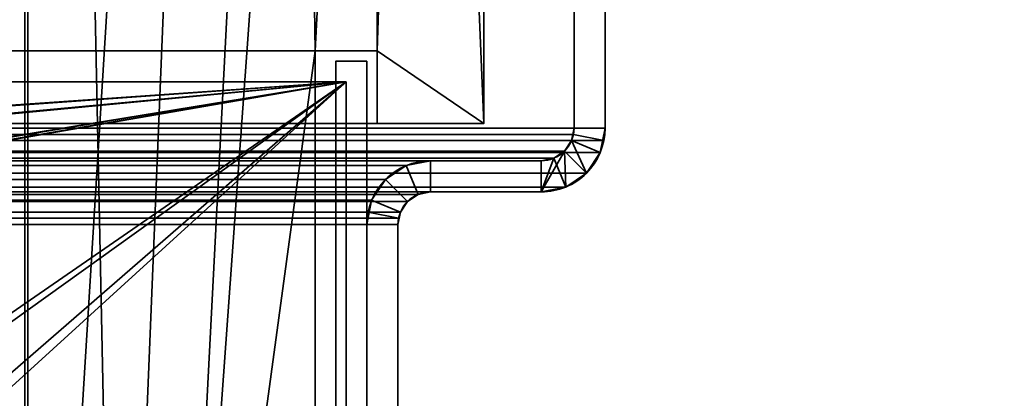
# Model space of a CAD drawing. Header units: millimetres. Extents: x -508 to 6708, y -110 to 248.
# Tile 1001 of 1056: x 1846 to 1894, y 53 to 72. Entities that reach past the tile are written whole.
import ezdxf

# ---------------------------------------------------------------- set-up
doc = ezdxf.new("R2010")
doc.units = ezdxf.units.MM
doc.layers.add('151', color=7, linetype='Continuous', true_color=0xffffff)

# ---------------------------------------------------------------- blocks, each defined once
blk = doc.blocks.new('UG_SURFACE_002')
at = {"layer": '151', "color": 252, "linetype": 'Continuous', "lineweight": 35}
for points in [[(2057.5, -5.3, 2215.25), (2057.5, 229.4, 2215.25), (942.5, 229.4, 2215.25), (942.5, -5.3, 2215.25)], [(1092.5, -5.3, 2065.25), (1092.5, 229.4, 2065.25), (1907.5, 229.4, 2065.25), (1907.5, -5.3, 2065.25)]]:
    blk.add_3dface(points, dxfattribs=at)
blk = doc.blocks.new('UG_SURFACE_256')
at = {"layer": '151', "color": 252, "linetype": 'Continuous', "lineweight": 35}
for points in [[(1125.5, 66.28, 2031.75), (1874.5, 66.28, 2031.75), (1874.5, 86.62, 2031.75), (1125.5, 86.62, 2031.75)], [(1127, 66.28, 2030.25), (1127, 86.62, 2030.25), (1873, 86.62, 2030.25), (1873, 66.28, 2030.25)], [(1874.5, 86.62, 2031.75), (1874.5, 66.28, 2031.75), (1873, 66.28, 2030.25), (1873, 86.62, 2030.25)], [(1874.5, 66.28, 2031.75), (1125.5, 66.28, 2031.75), (1125.559, 65.679, 2031.691)], [(1874.441, 65.679, 2031.691), (1874.5, 66.28, 2031.75), (1125.559, 65.679, 2031.691)], [(1127.03, 65.972, 2030.22), (1127, 66.28, 2030.25), (1873, 66.28, 2030.25)], [(1127.03, 65.972, 2030.22), (1873, 66.28, 2030.25), (1872.97, 65.972, 2030.22)], [(1874.5, 66.28, 2031.75), (1874.441, 65.679, 2031.691), (1872.97, 65.972, 2030.22), (1873, 66.28, 2030.25)], [(1125.559, 65.679, 2031.691), (1125.734, 65.101, 2031.516), (1874.266, 65.101, 2031.516), (1874.441, 65.679, 2031.691)], [(1872.97, 65.972, 2030.22), (1872.88, 65.675, 2030.13), (1127.12, 65.675, 2030.13), (1127.03, 65.972, 2030.22)], [(1872.537, 65.163, 2029.787), (1127.463, 65.163, 2029.787), (1127.12, 65.675, 2030.13), (1872.88, 65.675, 2030.13)], [(1873.598, 64.102, 2030.848), (1872.599, 63.434, 2029.849), (1872.537, 65.163, 2029.787), (1872.88, 65.675, 2030.13)], [(1874.441, 65.679, 2031.691), (1874.266, 65.101, 2031.516), (1872.88, 65.675, 2030.13), (1872.97, 65.972, 2030.22)], [(1872.88, 65.675, 2030.13), (1874.266, 65.101, 2031.516), (1873.598, 64.102, 2030.848)], [(1874.266, 65.101, 2031.516), (1125.734, 65.101, 2031.516), (1126.402, 64.102, 2030.848), (1873.598, 64.102, 2030.848)], [(1872.025, 64.82, 2029.275), (1127.975, 64.82, 2029.275), (1127.463, 65.163, 2029.787), (1872.537, 65.163, 2029.787)], [(1872.025, 64.82, 2029.275), (1872.537, 65.163, 2029.787), (1872.599, 63.434, 2029.849)], [(1871.42, 64.7, 2028.67), (1128.58, 64.7, 2028.67), (1127.975, 64.82, 2029.275), (1872.025, 64.82, 2029.275)], [(1133.92, 64.7, 2023.33), (1128.58, 64.7, 2028.67), (1871.42, 64.7, 2028.67), (1866.08, 64.7, 2023.33)], [(1864.901, 64.466, 2022.151), (1135.099, 64.466, 2022.151), (1133.92, 64.7, 2023.33), (1866.08, 64.7, 2023.33)], [(1866.08, 63.2, 2023.33), (1865.475, 63.08, 2022.725), (1864.901, 64.466, 2022.151), (1866.08, 64.7, 2023.33)], [(1866.08, 64.7, 2023.33), (1871.42, 64.7, 2028.67), (1871.42, 63.2, 2028.67), (1866.08, 63.2, 2023.33)], [(1871.42, 64.7, 2028.67), (1872.025, 64.82, 2029.275), (1872.599, 63.434, 2029.849), (1871.42, 63.2, 2028.67)], [(1863.902, 63.798, 2021.152), (1136.098, 63.798, 2021.152), (1135.099, 64.466, 2022.151), (1864.901, 64.466, 2022.151)], [(1865.475, 63.08, 2022.725), (1864.963, 62.737, 2022.213), (1863.902, 63.798, 2021.152), (1864.901, 64.466, 2022.151)], [(1873.598, 64.102, 2030.848), (1126.402, 64.102, 2030.848), (1127.401, 63.434, 2029.849), (1872.599, 63.434, 2029.849)], [(1863.234, 62.799, 2020.484), (1136.766, 62.799, 2020.484), (1136.098, 63.798, 2021.152), (1863.902, 63.798, 2021.152)], [(1863.234, 62.799, 2020.484), (1863.902, 63.798, 2021.152), (1864.963, 62.737, 2022.213), (1864.62, 62.225, 2021.87)], [(1872.599, 63.434, 2029.849), (1127.401, 63.434, 2029.849), (1128.58, 63.2, 2028.67), (1871.42, 63.2, 2028.67)], [(1133.92, 63.2, 2023.33), (1866.08, 63.2, 2023.33), (1871.42, 63.2, 2028.67), (1128.58, 63.2, 2028.67)], [(1866.08, 63.2, 2023.33), (1133.92, 63.2, 2023.33), (1134.525, 63.08, 2022.725), (1865.475, 63.08, 2022.725)], [(1865.475, 63.08, 2022.725), (1134.525, 63.08, 2022.725), (1135.037, 62.737, 2022.213), (1864.963, 62.737, 2022.213)], [(1864.963, 62.737, 2022.213), (1135.037, 62.737, 2022.213), (1135.38, 62.225, 2021.87), (1864.62, 62.225, 2021.87)], [(1136.941, 62.221, 2020.309), (1136.766, 62.799, 2020.484), (1863.234, 62.799, 2020.484)], [(1136.941, 62.221, 2020.309), (1863.234, 62.799, 2020.484), (1863.059, 62.221, 2020.309)], [(1863.059, 62.221, 2020.309), (1863.234, 62.799, 2020.484), (1864.62, 62.225, 2021.87), (1864.53, 61.928, 2021.78)], [(1864.53, 61.928, 2021.78), (1135.38, 62.225, 2021.87), (1135.47, 61.928, 2021.78)], [(1864.53, 61.928, 2021.78), (1864.62, 62.225, 2021.87), (1135.38, 62.225, 2021.87)], [(1135.47, 61.928, 2021.78), (1864.5, 61.62, 2021.75), (1864.53, 61.928, 2021.78)], [(1135.47, 61.928, 2021.78), (1135.5, 61.62, 2021.75), (1864.5, 61.62, 2021.75)], [(1863.059, 62.221, 2020.309), (1137, 61.62, 2020.25), (1136.941, 62.221, 2020.309)], [(1863.059, 62.221, 2020.309), (1863, 61.62, 2020.25), (1137, 61.62, 2020.25)], [(1863, 61.62, 2020.25), (1863.059, 62.221, 2020.309), (1864.53, 61.928, 2021.78), (1864.5, 61.62, 2021.75)], [(1135.5, -22.22, 2021.75), (1864.5, -22.22, 2021.75), (1864.5, 61.62, 2021.75), (1135.5, 61.62, 2021.75)], [(1137, -22.22, 2020.25), (1137, 61.62, 2020.25), (1863, 61.62, 2020.25), (1863, -22.22, 2020.25)], [(1863, -22.22, 2020.25), (1863, 61.62, 2020.25), (1864.5, 61.62, 2021.75), (1864.5, -22.22, 2021.75)]]:
    blk.add_3dface(points, dxfattribs=at)
blk = doc.blocks.new('UG_SURFACE_257')
at = {"layer": '151', "color": 252, "linetype": 'Continuous', "lineweight": 35}
for points in [[(1873, 86.62, 2030.25), (1873, 86.62, -7.75), (1873, 66.28, -7.75), (1873, 66.28, 2030.25)], [(1873, 66.28, -7.75), (1873, 86.62, -7.75), (1874.5, 86.62, -7.75), (1874.5, 66.28, -7.75)], [(1874.5, 66.28, 2031.75), (1874.5, 86.62, 2031.75), (1873, 86.62, 2030.25), (1873, 66.28, 2030.25)], [(1874.5, 86.62, 2031.75), (1874.5, 66.28, 2031.75), (1874.5, 66.28, -7.75), (1874.5, 86.62, -7.75)], [(1873, 66.28, -7.75), (1872.88, 65.675, -7.75), (1872.88, 65.675, 2030.13)], [(1872.88, 65.675, 2030.13), (1872.97, 65.972, 2030.22), (1873, 66.28, -7.75)], [(1874.5, 66.28, -7.75), (1874.266, 65.101, -7.75), (1872.88, 65.675, -7.75), (1873, 66.28, -7.75)], [(1872.97, 65.972, 2030.22), (1873, 66.28, 2030.25), (1873, 66.28, -7.75)], [(1873, 66.28, 2030.25), (1872.97, 65.972, 2030.22), (1874.441, 65.679, 2031.691), (1874.5, 66.28, 2031.75)], [(1874.5, 66.28, -7.75), (1874.441, 65.679, 2031.691), (1874.266, 65.101, 2031.516)], [(1874.266, 65.101, 2031.516), (1874.266, 65.101, -7.75), (1874.5, 66.28, -7.75)], [(1874.5, 66.28, -7.75), (1874.5, 66.28, 2031.75), (1874.441, 65.679, 2031.691)], [(1872.88, 65.675, 2030.13), (1872.88, 65.675, -7.75), (1872.537, 65.163, -7.75), (1872.537, 65.163, 2029.787)], [(1872.537, 65.163, -7.75), (1872.88, 65.675, -7.75), (1874.266, 65.101, -7.75), (1873.598, 64.102, -7.75)], [(1873.598, 64.102, 2030.848), (1874.266, 65.101, 2031.516), (1872.88, 65.675, 2030.13), (1872.537, 65.163, 2029.787)], [(1872.97, 65.972, 2030.22), (1872.88, 65.675, 2030.13), (1874.266, 65.101, 2031.516), (1874.441, 65.679, 2031.691)], [(1871.42, 63.2, 2028.67), (1872.537, 65.163, 2029.787), (1872.025, 64.82, 2029.275)], [(1872.537, 65.163, 2029.787), (1871.42, 63.2, 2028.67), (1872.599, 63.434, 2029.849), (1873.598, 64.102, 2030.848)], [(1872.537, 65.163, 2029.787), (1872.537, 65.163, -7.75), (1872.025, 64.82, -7.75), (1872.025, 64.82, 2029.275)], [(1873.598, 64.102, -7.75), (1872.599, 63.434, -7.75), (1872.025, 64.82, -7.75), (1872.537, 65.163, -7.75)], [(1873.598, 64.102, 2030.848), (1873.598, 64.102, -7.75), (1874.266, 65.101, -7.75), (1874.266, 65.101, 2031.516)], [(1866.08, 64.7, 2023.33), (1866.08, 64.7, -7.75), (1864.901, 64.466, -7.75), (1864.901, 64.466, 2022.151)], [(1866.08, 63.2, -7.75), (1865.475, 63.08, -7.75), (1864.901, 64.466, -7.75), (1866.08, 64.7, -7.75)], [(1866.08, 64.7, 2023.33), (1864.901, 64.466, 2022.151), (1865.475, 63.08, 2022.725), (1866.08, 63.2, 2023.33)], [(1871.42, 64.7, 2028.67), (1871.42, 64.7, -7.75), (1866.08, 64.7, -7.75), (1866.08, 64.7, 2023.33)], [(1871.42, 63.2, -7.75), (1866.08, 63.2, -7.75), (1866.08, 64.7, -7.75), (1871.42, 64.7, -7.75)], [(1866.08, 63.2, 2023.33), (1871.42, 63.2, 2028.67), (1871.42, 64.7, 2028.67), (1866.08, 64.7, 2023.33)], [(1872.025, 64.82, 2029.275), (1872.025, 64.82, -7.75), (1871.42, 64.7, -7.75), (1871.42, 64.7, 2028.67)], [(1871.42, 64.7, -7.75), (1872.025, 64.82, -7.75), (1872.599, 63.434, -7.75), (1871.42, 63.2, -7.75)], [(1871.42, 63.2, 2028.67), (1872.025, 64.82, 2029.275), (1871.42, 64.7, 2028.67)], [(1864.901, 64.466, 2022.151), (1864.901, 64.466, -7.75), (1863.902, 63.798, -7.75), (1863.902, 63.798, 2021.152)], [(1863.902, 63.798, -7.75), (1864.901, 64.466, -7.75), (1865.475, 63.08, -7.75), (1864.963, 62.737, -7.75)], [(1864.901, 64.466, 2022.151), (1863.902, 63.798, 2021.152), (1864.963, 62.737, 2022.213), (1865.475, 63.08, 2022.725)], [(1863.902, 63.798, 2021.152), (1863.902, 63.798, -7.75), (1863.234, 62.799, -7.75), (1863.234, 62.799, 2020.484)], [(1864.963, 62.737, -7.75), (1864.62, 62.225, -7.75), (1863.234, 62.799, -7.75), (1863.902, 63.798, -7.75)], [(1864.62, 62.225, 2021.87), (1864.963, 62.737, 2022.213), (1863.902, 63.798, 2021.152), (1863.234, 62.799, 2020.484)], [(1872.599, 63.434, 2029.849), (1872.599, 63.434, -7.75), (1873.598, 64.102, -7.75), (1873.598, 64.102, 2030.848)], [(1865.475, 63.08, 2022.725), (1865.475, 63.08, -7.75), (1866.08, 63.2, -7.75), (1866.08, 63.2, 2023.33)], [(1871.42, 63.2, 2028.67), (1866.08, 63.2, 2023.33), (1866.08, 63.2, -7.75), (1871.42, 63.2, -7.75)], [(1871.42, 63.2, 2028.67), (1871.42, 63.2, -7.75), (1872.599, 63.434, -7.75), (1872.599, 63.434, 2029.849)], [(1863.234, 62.799, -7.75), (1863, 61.62, -7.75), (1863, 61.62, 2020.25)], [(1863, 61.62, 2020.25), (1863.059, 62.221, 2020.309), (1863.234, 62.799, -7.75)], [(1863, 61.62, -7.75), (1863.234, 62.799, -7.75), (1864.62, 62.225, -7.75), (1864.5, 61.62, -7.75)], [(1863.059, 62.221, 2020.309), (1863.234, 62.799, 2020.484), (1863.234, 62.799, -7.75)], [(1864.53, 61.928, 2021.78), (1864.62, 62.225, 2021.87), (1863.234, 62.799, 2020.484), (1863.059, 62.221, 2020.309)], [(1864.62, 62.225, 2021.87), (1864.62, 62.225, -7.75), (1864.963, 62.737, -7.75), (1864.963, 62.737, 2022.213)], [(1864.963, 62.737, 2022.213), (1864.963, 62.737, -7.75), (1865.475, 63.08, -7.75), (1865.475, 63.08, 2022.725)], [(1864.5, 61.62, 2021.75), (1864.53, 61.928, 2021.78), (1863.059, 62.221, 2020.309), (1863, 61.62, 2020.25)], [(1864.53, 61.928, 2021.78), (1864.5, 61.62, -7.75), (1864.62, 62.225, -7.75)], [(1864.53, 61.928, 2021.78), (1864.5, 61.62, 2021.75), (1864.5, 61.62, -7.75)], [(1864.62, 62.225, -7.75), (1864.62, 62.225, 2021.87), (1864.53, 61.928, 2021.78)], [(1863, 61.62, 2020.25), (1863, 61.62, -7.75), (1863, -22.22, -7.75), (1863, -22.22, 2020.25)], [(1863, -22.22, -7.75), (1863, 61.62, -7.75), (1864.5, 61.62, -7.75), (1864.5, -22.22, -7.75)], [(1864.5, -22.22, 2021.75), (1864.5, 61.62, 2021.75), (1863, 61.62, 2020.25), (1863, -22.22, 2020.25)], [(1864.5, 61.62, 2021.75), (1864.5, -22.22, 2021.75), (1864.5, -22.22, -7.75), (1864.5, 61.62, -7.75)]]:
    blk.add_3dface(points, dxfattribs=at)
blk = doc.blocks.new('UG_SURFACE_262')
at = {"layer": '151', "color": 252, "linetype": 'Continuous', "lineweight": 35}
for points in [[(1862, 68.5, 2020.25), (1138, 68.5, 2020.25), (1189.3, 21.801, 2020.25), (1191.8, 21.801, 2020.25)], [(1862, 68.5, 2018.75), (1138, 68.5, 2018.75), (1138, 68.5, 2020.25), (1862, 68.5, 2020.25)], [(1138, 68.5, 2018.75), (1862, 68.5, 2018.75), (1810.7, 21.801, 2018.75), (1808.2, 21.801, 2018.75)], [(1862, 68.5, 2020.25), (1191.8, 21.801, 2020.25), (1203.2, 21.801, 2020.25)], [(1862, 68.5, 2020.25), (1203.2, 21.801, 2020.25), (1205.7, 21.801, 2020.25)], [(1205.7, 21.801, 2020.25), (1357.633, 21.801, 2020.25), (1862, 68.5, 2020.25)], [(1357.633, 21.801, 2020.25), (1360.133, 21.801, 2020.25), (1862, 68.5, 2020.25)], [(1862, 68.5, 2020.25), (1360.133, 21.801, 2020.25), (1371.533, 21.801, 2020.25)], [(1862, 68.5, 2020.25), (1371.533, 21.801, 2020.25), (1374.033, 21.801, 2020.25)], [(1374.033, 21.801, 2020.25), (1575.967, 21.801, 2020.25), (1862, 68.5, 2020.25)], [(1575.967, 21.801, 2020.25), (1578.467, 21.801, 2020.25), (1862, 68.5, 2020.25)], [(1862, 68.5, 2020.25), (1578.467, 21.801, 2020.25), (1589.867, 21.801, 2020.25)], [(1589.867, 21.801, 2020.25), (1592.367, 21.801, 2020.25), (1862, 68.5, 2020.25)], [(1862, 68.5, 2020.25), (1592.367, 21.801, 2020.25), (1794.3, 21.801, 2020.25)], [(1794.3, 21.801, 2020.25), (1796.8, 21.801, 2020.25), (1862, 68.5, 2020.25)], [(1862, 68.5, 2020.25), (1796.8, 21.801, 2020.25), (1808.2, 21.801, 2020.25)], [(1808.2, 21.801, 2020.25), (1810.7, 21.801, 2020.25), (1862, 68.5, 2020.25)], [(1810.7, 21.801, 2020.25), (1810.7, 17.08, 2020.25), (1862, 17.08, 2020.25), (1862, 68.5, 2020.25)], [(1862, 68.5, 2018.75), (1862, 17.08, 2018.75), (1810.7, 17.08, 2018.75), (1810.7, 21.801, 2018.75)], [(1862, 17.08, 2018.75), (1862, 68.5, 2018.75), (1862, 68.5, 2020.25), (1862, 17.08, 2020.25)]]:
    blk.add_3dface(points, dxfattribs=at)
blk = doc.blocks.new('UG_SURFACE_263')
at = {"layer": '151', "color": 252, "linetype": 'Continuous', "lineweight": 35}
for points in [[(1861.5, 69.5, -5.75), (1861.5, 35.675, 991.958), (1861.5, 39.569, 990.224)], [(1861.5, 69.5, 2006.25), (1861.5, 45.869, 1009.614), (1861.5, 51.894, 1812.679)], [(1861.5, 39.569, 990.224), (1861.5, 41.7, 990), (1861.5, 69.5, -5.75)], [(1861.5, 41.7, 990), (1861.5, 43.831, 990.224), (1861.5, 69.5, -5.75)], [(1861.5, 69.5, 2006.25), (1861.5, 51.448, 1816.917), (1861.5, 49.317, 1820.609)], [(1861.5, 69.5, -5.75), (1861.5, 50.577, 995.125), (1861.5, 51.894, 999.179)], [(1861.5, 51.894, 1812.679), (1861.5, 51.448, 1816.917), (1861.5, 69.5, 2006.25)], [(1861.5, 69.5, 2006.25), (1861.5, 51.448, 1003.417), (1861.5, 49.317, 1007.109)], [(1861.5, 51.894, 999.179), (1861.5, 69.5, 2006.25), (1861.5, 69.5, -5.75)], [(1861.5, 51.894, 999.179), (1861.5, 51.448, 1003.417), (1861.5, 69.5, 2006.25)], [(1861.5, 43.831, 990.224), (1861.5, 47.725, 991.958), (1861.5, 69.5, -5.75)], [(1861.5, 69.5, -5.75), (1861.5, 22.801, 73.95), (1861.5, 22.801, 76.45), (1861.5, 51.894, 185.679)], [(1861.5, 49.317, 1820.609), (1861.5, 45.869, 1823.114), (1861.5, 69.5, 2006.25)], [(1861.5, 51.894, 185.679), (1861.5, 32.823, 995.125), (1861.5, 35.675, 991.958), (1861.5, 69.5, -5.75)], [(1861.5, 47.725, 991.958), (1861.5, 50.577, 995.125), (1861.5, 69.5, -5.75)], [(1861.5, 49.317, 1007.109), (1861.5, 45.869, 1009.614), (1861.5, 69.5, 2006.25)], [(1861.5, 69.5, -5.75), (1861.5, 22.801, 60.05), (1861.5, 22.801, 62.55)], [(1861.5, 45.869, 1823.114), (1861.5, 41.7, 1824), (1861.5, 18.08, 2006.25), (1861.5, 69.5, 2006.25)], [(1861.5, 22.801, 62.55), (1861.5, 22.801, 73.95), (1861.5, 69.5, -5.75)], [(1861.5, 69.5, -5.75), (1861.5, 18.08, -5.75), (1861.5, 18.08, 60.05), (1861.5, 22.801, 60.05)], [(1863, 69.5, 2006.25), (1863, 69.5, -5.75), (1861.5, 69.5, -5.75), (1861.5, 69.5, 2006.25)], [(1863, 18.08, 2006.25), (1863, 69.5, 2006.25), (1861.5, 69.5, 2006.25), (1861.5, 18.08, 2006.25)], [(1861.5, 18.08, -5.75), (1861.5, 69.5, -5.75), (1863, 69.5, -5.75), (1863, 18.08, -5.75)], [(1863, 69.5, -5.75), (1863, 43.831, 1803.724), (1863, 51.894, 999.179)], [(1863, 51.894, 999.179), (1863, 51.894, 185.679), (1863, 69.5, -5.75)], [(1863, 69.5, -5.75), (1863, 51.894, 185.679), (1863, 50.577, 181.625)], [(1863, 50.577, 181.625), (1863, 47.725, 178.458), (1863, 69.5, -5.75)], [(1863, 69.5, -5.75), (1863, 22.801, 73.95), (1863, 22.801, 62.55)], [(1863, 22.801, 62.55), (1863, 22.801, 60.05), (1863, 69.5, -5.75)], [(1863, 22.801, 76.45), (1863, 22.801, 73.95), (1863, 69.5, -5.75), (1863, 43.831, 176.724)], [(1863, 47.725, 178.458), (1863, 43.831, 176.724), (1863, 69.5, -5.75)], [(1863, 69.5, -5.75), (1863, 50.577, 1808.625), (1863, 47.725, 1805.458)], [(1863, 69.5, 2006.25), (1863, 51.448, 1816.917), (1863, 51.894, 1812.679)], [(1863, 69.5, -5.75), (1863, 51.894, 1812.679), (1863, 50.577, 1808.625)], [(1863, 47.725, 1805.458), (1863, 43.831, 1803.724), (1863, 69.5, -5.75)], [(1863, 69.5, 2006.25), (1863, 22.801, 1936.45), (1863, 22.801, 1933.95), (1863, 51.448, 1816.917)], [(1863, 51.894, 1812.679), (1863, 69.5, -5.75), (1863, 69.5, 2006.25)], [(1863, 69.5, 2006.25), (1863, 18.08, 2006.25), (1863, 18.08, 1936.45), (1863, 22.801, 1936.45)], [(1863, 22.801, 60.05), (1863, 18.08, 60.05), (1863, 18.08, -5.75), (1863, 69.5, -5.75)]]:
    blk.add_3dface(points, dxfattribs=at)
blk = doc.blocks.new('UG_SURFACE_276')
at = {"layer": '151', "color": 7, "linetype": 'Continuous', "lineweight": 35}
for points in [[(1846.65, 10.15, 2003.9), (1846.65, 228.15, 2003.9), (1153.35, 228.15, 2003.9), (1153.35, 10.15, 2003.9)], [(1153.5, 10.15, 2003.75), (1153.5, 228.15, 2003.75), (1846.5, 228.15, 2003.75), (1846.5, 10.15, 2003.75)], [(1846.5, 10.15, 2003.75), (1846.5, 228.15, 2003.75), (1846.65, 228.15, 2003.9), (1846.65, 10.15, 2003.9)]]:
    blk.add_3dface(points, dxfattribs=at)
blk = doc.blocks.new('UG_SURFACE_277')
at = {"layer": '151', "color": 41, "linetype": 'Continuous', "lineweight": 35}
for points in [[(1131.35, 66.5, 2025.9), (1868.65, 66.5, 2025.9), (1868.65, 228.15, 2025.9), (1131.35, 228.15, 2025.9)], [(1846.65, 228.15, 2003.9), (1846.65, 10.15, 2003.9), (1153.35, 10.15, 2003.9), (1153.35, 228.15, 2003.9)], [(1851, 18.5, 2008.25), (1846.65, 228.15, 2003.9), (1858.5, 228.15, 2015.75), (1858.5, 202.3, 2015.75)], [(1851, 18.5, 2008.25), (1851, 10.15, 2008.25), (1846.65, 10.15, 2003.9), (1846.65, 228.15, 2003.9)], [(1863, 202.3, 2020.25), (1863, 228.15, 2020.25), (1868.65, 228.15, 2025.9), (1868.65, 66.5, 2025.9)], [(1853.5, 18.5, 2010.75), (1851, 18.5, 2008.25), (1858.5, 202.3, 2015.75), (1860.5, 70, 2017.75)], [(1863.5, 70, 2020.75), (1860.5, 70, 2017.75), (1858.5, 202.3, 2015.75), (1863, 202.3, 2020.25)], [(1863.5, 70, 2020.75), (1863, 202.3, 2020.25), (1868.65, 66.5, 2025.9)], [(1863.5, 70, 2020.75), (1863.5, 66.5, 2020.75), (1136.5, 66.5, 2020.75), (1136.5, 70, 2020.75)], [(1860.5, 70, 2017.75), (1863.5, 70, 2020.75), (1136.5, 70, 2020.75), (1139.5, 70, 2017.75)], [(1860.5, 18, 2017.75), (1860.5, 70, 2017.75), (1139.5, 70, 2017.75), (1139.5, 18, 2017.75)], [(1853.5, 18.5, 2010.75), (1860.5, 70, 2017.75), (1860.5, 18, 2017.75)], [(1868.65, 66.5, 2025.9), (1863.5, 66.5, 2020.75), (1863.5, 70, 2020.75)], [(1863.5, 66.5, 2020.75), (1868.65, 66.5, 2025.9), (1131.35, 66.5, 2025.9), (1136.5, 66.5, 2020.75)]]:
    blk.add_3dface(points, dxfattribs=at)
blk = doc.blocks.new('UG_SURFACE_284')
at = {"layer": '151', "color": 7, "linetype": 'Continuous', "lineweight": 35}
for points in [[(1846.5, 10.15, -4.75), (1846.5, 228.15, -4.75), (1846.65, 228.15, -4.75), (1846.65, 10.15, -4.75)], [(1846.65, 10.15, 2003.9), (1846.65, 228.15, 2003.9), (1846.5, 228.15, 2003.75), (1846.5, 10.15, 2003.75)], [(1846.5, 10.15, 2003.75), (1846.5, 228.15, 2003.75), (1846.5, 228.15, -4.75), (1846.5, 10.15, -4.75)], [(1846.65, 10.15, -4.75), (1846.65, 228.15, -4.75), (1846.65, 228.15, 2003.9), (1846.65, 10.15, 2003.9)]]:
    blk.add_3dface(points, dxfattribs=at)
blk = doc.blocks.new('UG_SURFACE_288')
at = {"layer": '151', "color": 41, "linetype": 'Continuous', "lineweight": 35}
for points in [[(1846.65, 228.15, -4.75), (1846.65, 10.15, -4.75), (1846.65, 10.15, 2003.9), (1846.65, 228.15, 2003.9)], [(1846.65, 10.15, -4.75), (1846.65, 228.15, -4.75), (1858.5, 228.15, -4.75), (1858.5, 202.3, -4.75)], [(1858.5, 202.3, 2015.75), (1858.5, 228.15, 2015.75), (1846.65, 228.15, 2003.9), (1851, 18.5, 2008.25)], [(1846.65, 228.15, 2003.9), (1846.65, 10.15, 2003.9), (1851, 10.15, 2008.25), (1851, 18.5, 2008.25)], [(1860.5, 70, 2017.75), (1868.65, 228.15, 2025.9), (1853.5, 18.5, 2010.75)], [(1863, 202.3, 2020.25), (1853.5, 18.5, 2010.75), (1868.65, 228.15, 2025.9)], [(1868.65, 228.15, 2025.9), (1860.5, 70, 2017.75), (1863.5, 70, 2020.75)], [(1863, 202.3, -4.75), (1863, 228.15, -4.75), (1868.65, 228.15, -4.75), (1868.65, 66.5, -4.75)], [(1863.5, 70, 2020.75), (1863.5, 66.5, 2020.75), (1868.65, 66.5, 2025.9), (1868.65, 228.15, 2025.9)], [(1868.65, 66.5, 2025.9), (1868.65, 66.5, -4.75), (1868.65, 228.15, -4.75), (1868.65, 228.15, 2025.9)], [(1846.65, 10.15, -4.75), (1858.5, 202.3, -4.75), (1851, 18.5, -4.75)], [(1858.5, 202.3, -4.75), (1860.5, 70, -4.75), (1853.5, 18.5, -4.75), (1851, 18.5, -4.75)], [(1851, 18.5, 2008.25), (1853.5, 18.5, 2010.75), (1863, 202.3, 2020.25), (1858.5, 202.3, 2015.75)], [(1858.5, 202.3, -4.75), (1863, 202.3, -4.75), (1863.5, 70, -4.75), (1860.5, 70, -4.75)], [(1863.5, 70, -4.75), (1863, 202.3, -4.75), (1868.65, 66.5, -4.75)], [(1853.5, 18.5, -4.75), (1860.5, 70, -4.75), (1860.5, 18, -4.75)], [(1860.5, 18, 2017.75), (1860.5, 70, 2017.75), (1853.5, 18.5, 2010.75)], [(1860.5, 70, 2017.75), (1860.5, 70, -4.75), (1863.5, 70, -4.75), (1863.5, 70, 2020.75)], [(1860.5, 18, -4.75), (1860.5, 70, -4.75), (1860.5, 70, 2017.75), (1860.5, 18, 2017.75)], [(1863.5, 70, -4.75), (1863.5, 66.5, -4.75), (1863.5, 66.5, 2020.75), (1863.5, 70, 2020.75)], [(1868.65, 66.5, -4.75), (1863.5, 66.5, -4.75), (1863.5, 70, -4.75)], [(1863.5, 66.5, 2020.75), (1863.5, 66.5, -4.75), (1868.65, 66.5, -4.75), (1868.65, 66.5, 2025.9)]]:
    blk.add_3dface(points, dxfattribs=at)

msp = doc.modelspace()

# ---------------------------------------------------------------- linework, layer by layer
at = {"layer": '151', "color": 253, "linetype": 'Continuous', "lineweight": -3}
for p, q in [((1846.5, 10.15, 2003.75), (1846.5, 228.15, 2003.75)), ((1846.5, 10.15, 2003.75), (1846.5, 228.15, 2003.75)), ((1846.5, 10.15, -4.75), (1846.5, 228.15, -4.75)), ((1846.65, 10.15, 2003.9), (1846.65, 228.15, 2003.9)), ((1846.65, 228.15, 2003.9), (1846.65, 10.15, 2003.9)), ((1846.65, 228.15, 2003.9), (1846.65, 10.15, 2003.9)), ((1846.65, 10.15, 2003.9), (1846.65, 228.15, 2003.9)), ((1846.65, 228.15, -4.75), (1846.65, 10.15, -4.75)), ((1846.65, 10.15, -4.75), (1846.65, 228.15, -4.75)), ((1868.65, 66.5, 2025.9), (1868.65, 228.15, 2025.9)), ((1868.65, 66.5, -4.75), (1868.65, 228.15, -4.75)), ((1868.65, 66.5, 2025.9), (1868.65, 228.15, 2025.9)), ((1873, 66.28, -7.75), (1873, 86.62, -7.75)), ((1873, 66.28, 2030.25), (1873, 86.62, 2030.25)), ((1873, 66.28, 2030.25), (1873, 86.62, 2030.25)), ((1874.5, 66.28, 2031.75), (1874.5, 86.62, 2031.75)), ((1874.5, 66.28, -7.75), (1874.5, 86.62, -7.75)), ((1874.5, 66.28, 2031.75), (1874.5, 86.62, 2031.75)), ((1136.5, 70, 2020.75), (1863.5, 70, 2020.75)), ((1139.5, 70, 2017.75), (1860.5, 70, 2017.75)), ((1860.5, 70, 2017.75), (1860.5, 18, 2017.75)), ((1860.5, 18, -4.75), (1860.5, 70, -4.75)), ((1863.5, 70, 2020.75), (1860.5, 70, 2017.75)), ((1860.5, 70, 2017.75), (1860.5, 70, -4.75)), ((1860.5, 70, 2017.75), (1860.5, 18, 2017.75)), ((1860.5, 70, 2017.75), (1863.5, 70, 2020.75)), ((1860.5, 70, -4.75), (1863.5, 70, -4.75)), ((1863.5, 70, 2020.75), (1863.5, 70, -4.75)), ((1863.5, 66.5, 2020.75), (1863.5, 70, 2020.75)), ((1863.5, 70, -4.75), (1863.5, 66.5, -4.75)), ((1863.5, 66.5, 2020.75), (1863.5, 70, 2020.75)), ((1861.5, 18.08, 2006.25), (1861.5, 69.5, 2006.25)), ((1863, 69.5, -5.75), (1861.5, 69.5, -5.75)), ((1861.5, 69.5, -5.75), (1861.5, 69.5, 2006.25)), ((1863, 69.5, 2006.25), (1861.5, 69.5, 2006.25)), ((1861.5, 18.08, -5.75), (1861.5, 69.5, -5.75)), ((1863, 69.5, -5.75), (1863, 69.5, 2006.25)), ((1863, 18.08, 2006.25), (1863, 69.5, 2006.25)), ((1863, 18.08, -5.75), (1863, 69.5, -5.75)), ((1138, 68.5, 2020.25), (1862, 68.5, 2020.25)), ((1138, 68.5, 2018.75), (1862, 68.5, 2018.75)), ((1862, 68.5, 2018.75), (1862, 17.08, 2018.75)), ((1862, 68.5, 2018.75), (1862, 68.5, 2020.25)), ((1862, 68.5, 2020.25), (1862, 17.08, 2020.25)), ((1874.5, 66.28, 2031.75), (1125.5, 66.28, 2031.75)), ((1873, 66.28, 2030.25), (1127, 66.28, 2030.25)), ((1131.35, 66.5, 2025.9), (1868.65, 66.5, 2025.9)), ((1136.5, 66.5, 2020.75), (1863.5, 66.5, 2020.75)), ((1863.5, 66.5, -4.75), (1868.65, 66.5, -4.75)), ((1868.65, 66.5, 2025.9), (1863.5, 66.5, 2020.75)), ((1863.5, 66.5, 2020.75), (1863.5, 66.5, -4.75)), ((1863.5, 66.5, 2020.75), (1868.65, 66.5, 2025.9)), ((1868.65, 66.5, 2025.9), (1868.65, 66.5, -4.75)), ((1873, 66.28, -7.75), (1873, 66.28, 2030.25)), ((1874.5, 66.28, -7.75), (1874.5, 66.28, 2031.75)), ((1871.42, 64.7, 2028.67), (1128.58, 64.7, 2028.67)), ((1866.08, 64.7, 2023.33), (1133.92, 64.7, 2023.33)), ((1866.08, 64.7, -7.75), (1871.42, 64.7, -7.75)), ((1866.08, 64.7, -7.75), (1866.08, 64.7, 2023.33)), ((1866.08, 64.7, 2023.33), (1871.42, 64.7, 2028.67)), ((1866.08, 64.7, 2023.33), (1871.42, 64.7, 2028.67)), ((1871.42, 64.7, -7.75), (1871.42, 64.7, 2028.67)), ((1871.42, 63.2, 2028.67), (1128.58, 63.2, 2028.67)), ((1866.08, 63.2, 2023.33), (1133.92, 63.2, 2023.33)), ((1866.08, 63.2, 2023.33), (1871.42, 63.2, 2028.67)), ((1866.08, 63.2, -7.75), (1866.08, 63.2, 2023.33)), ((1866.08, 63.2, 2023.33), (1871.42, 63.2, 2028.67)), ((1866.08, 63.2, -7.75), (1871.42, 63.2, -7.75)), ((1871.42, 63.2, -7.75), (1871.42, 63.2, 2028.67)), ((1864.5, 61.62, 2021.75), (1135.5, 61.62, 2021.75)), ((1863, 61.62, 2020.25), (1137, 61.62, 2020.25)), ((1863, -22.22, 2020.25), (1863, 61.62, 2020.25)), ((1863, 61.62, -7.75), (1863, 61.62, 2020.25)), ((1863, -22.22, 2020.25), (1863, 61.62, 2020.25)), ((1863, -22.22, -7.75), (1863, 61.62, -7.75)), ((1864.5, -22.22, 2021.75), (1864.5, 61.62, 2021.75)), ((1864.5, -22.22, -7.75), (1864.5, 61.62, -7.75)), ((1864.5, 61.62, -7.75), (1864.5, 61.62, 2021.75)), ((1864.5, -22.22, 2021.75), (1864.5, 61.62, 2021.75))]:
    msp.add_line(p, q, dxfattribs=at)
at = {"layer": '151', "color": 253, "linetype": 'Continuous', "lineweight": -3, "extrusion": (0, 0, -1)}
for radius in [1.58, 3.08]:
    msp.add_arc((-1871.42, 66.28, 7.75), radius, 180, 270, dxfattribs=at)
at = {"layer": '151', "color": 253, "linetype": 'Continuous', "lineweight": -3}
for radius in [3.08, 1.58]:
    msp.add_arc((1866.08, 61.62, -7.75), radius, 90, 180, dxfattribs=at)
at = {"layer": '151', "color": 253, "linetype": 'Continuous', "lineweight": -3, "extrusion": (0.707107, 6.12323e-17, -0.707107)}
for centre, major_axis in [((1871.42, 66.28, 2028.67), (1.58, 0, 1.58)), ((1871.42, 66.28, 2028.67), (3.08, 0, 3.08)), ((1866.08, 61.62, 2023.33), (-3.08, 0, -3.08)), ((1866.08, 61.62, 2023.33), (-1.58, 0, -1.58))]:
    msp.add_ellipse(centre, major_axis=major_axis, ratio=0.707107, start_param=0, end_param=1.570796, dxfattribs=at)
at = {"layer": '151', "color": 253, "linetype": 'Continuous', "lineweight": -3, "extrusion": (-0.707107, -6.12323e-17, 0.707107)}
for centre, major_axis in [((1871.42, 66.28, 2028.67), (-3.08, 0, -3.08)), ((1871.42, 66.28, 2028.67), (-1.58, 0, -1.58)), ((1866.08, 61.62, 2023.33), (3.08, 0, 3.08)), ((1866.08, 61.62, 2023.33), (1.58, 0, 1.58))]:
    msp.add_ellipse(centre, major_axis=major_axis, ratio=0.707107, start_param=1.570796, end_param=3.141593, dxfattribs=at)

# ---------------------------------------------------------------- block references
at = {"layer": '151', "color": 253, "linetype": 'Continuous', "lineweight": -3}
for name in ['UG_SURFACE_276', 'UG_SURFACE_284', 'UG_SURFACE_002', 'UG_SURFACE_277', 'UG_SURFACE_288', 'UG_SURFACE_256', 'UG_SURFACE_257', 'UG_SURFACE_263', 'UG_SURFACE_262']:
    msp.add_blockref(name, (0, 0), dxfattribs=at)

doc.saveas('drawing.dxf')
